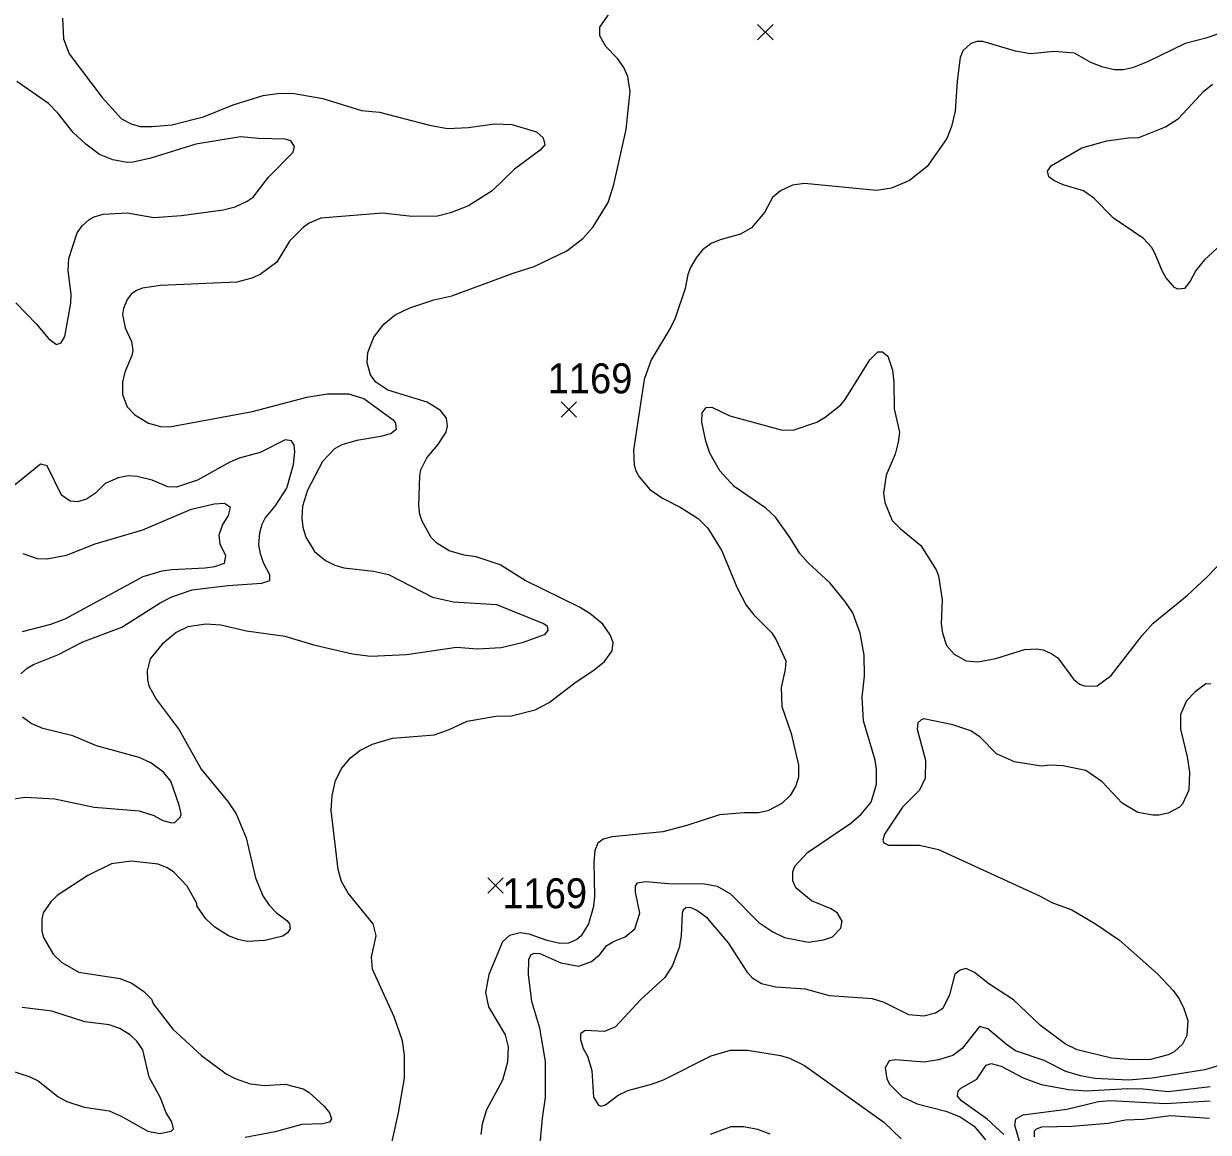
# Model space of a CAD drawing. Extents: x 265 to 291.4, y 7731.5 to 7759.6.
# Drawn here: x 282.891 to 286.049, y 7740.103 to 7743.06 of the extents above; entities that cross this region are included whole.
import ezdxf
from ezdxf.enums import TextEntityAlignment as Align

# ---------------------------------------------------------------- set-up
doc = ezdxf.new("R2010")
doc.units = 0
doc.header["$LTSCALE"] = 0.032
for name, color, linetype, lineweight in [('1', 7, 'Continuous', 25), ('2', 7, 'Continuous', 13), ('21', 7, 'Continuous', 25), ('61', 7, 'Continuous', 13)]:
    doc.layers.add(name, color=color, linetype=linetype, lineweight=lineweight)

msp = doc.modelspace()

# ---------------------------------------------------------------- linework, layer by layer
at = {"layer": '1'}
for points in [[(282.8879, 7741.4391), (282.9627, 7741.4582), (283.0009, 7741.4725), (283.2093, 7741.5855), (283.2602, 7741.6006), (283.2857, 7741.6046), (283.3748, 7741.6085), (283.4003, 7741.6125), (283.4257, 7741.6213), (283.4297, 7741.6404), (283.4145, 7741.6714), (283.4122, 7741.6968), (283.4209, 7741.7223), (283.4368, 7741.7478), (283.4424, 7741.7692), (283.4265, 7741.7803), (283.3987, 7741.7788), (283.335, 7741.7636), (283.2077, 7741.7088), (283.0805, 7741.6722), (283.0041, 7741.6419), (282.9532, 7741.6316), (282.9277, 7741.6324), (282.8895, 7741.6459)], [(285.4391, 7740.3859), (285.3929, 7740.327), (285.3683, 7740.3079), (285.3301, 7740.2968), (285.2919, 7740.2904), (285.2155, 7740.2968), (285.198, 7740.2944), (285.1877, 7740.2753), (285.1917, 7740.2459), (285.2004, 7740.2308), (285.233, 7740.1981), (285.2728, 7740.179), (285.3492, 7740.1599), (285.3874, 7740.1448), (285.4248, 7740.1194), (285.455, 7740.0836)], [(285.7087, 7740.2538), (285.669, 7740.2657), (285.6117, 7740.2952), (285.5353, 7740.3206), (285.5107, 7740.3373), (285.4613, 7740.3795), (285.4391, 7740.3859)], [(286.0779, 7740.2817), (286.0397, 7740.2697), (285.8997, 7740.2482), (285.836, 7740.2427), (285.7469, 7740.2467), (285.7087, 7740.2538)]]:
    msp.add_lwpolyline(points, dxfattribs=at)
at = {"layer": '2'}
for points in [[(282.9945, 7743.0746), (282.9969, 7743.0189), (283.012, 7742.9792), (283.0995, 7742.863), (283.1513, 7742.8057), (283.1775, 7742.7922), (283.2014, 7742.7859), (283.2332, 7742.7851), (283.2857, 7742.7898), (283.37, 7742.8113), (283.4496, 7742.8431), (283.5291, 7742.8686), (283.5737, 7742.8741), (283.6118, 7742.8734), (283.6882, 7742.8598), (283.7916, 7742.828), (283.8394, 7742.824), (283.973, 7742.789), (284.0207, 7742.7803), (284.0764, 7742.7827), (284.1464, 7742.793), (284.1926, 7742.7906), (284.2578, 7742.7715), (284.2761, 7742.7556), (284.28, 7742.7365), (284.2681, 7742.7222), (284.1989, 7742.6721), (284.1401, 7742.614), (284.0764, 7742.5743), (284.0287, 7742.5552), (283.9937, 7742.5464), (283.9269, 7742.5456), (283.8473, 7742.5544), (283.6834, 7742.5408), (283.6516, 7742.5281), (283.6365, 7742.517), (283.5991, 7742.4796), (283.5657, 7742.4239), (283.5212, 7742.3905), (283.4989, 7742.381), (283.4591, 7742.3706), (283.2555, 7742.3611), (283.2077, 7742.3547), (283.1918, 7742.3483), (283.1775, 7742.338), (283.1664, 7742.3245), (283.1568, 7742.2998), (283.1544, 7742.2839), (283.1616, 7742.2489), (283.1783, 7742.2123), (283.1815, 7742.1885), (283.1791, 7742.1749), (283.16, 7742.1304), (283.1544, 7742.1041), (283.1544, 7742.0707), (283.1664, 7742.0381), (283.1871, 7742.0166), (283.2237, 7741.9943), (283.2555, 7741.9856), (283.2793, 7741.9848), (283.5005, 7742.0254), (283.6453, 7742.0636), (283.7009, 7742.0723), (283.7566, 7742.0723), (283.7972, 7742.0604), (283.8759, 7742.0031), (283.8823, 7741.9944), (283.8839, 7741.9776), (283.8704, 7741.9673), (283.8425, 7741.9585), (283.7789, 7741.9482), (283.7391, 7741.9363), (283.7192, 7741.9259), (283.6874, 7741.8925), (283.6476, 7741.8154), (283.6341, 7741.7732), (283.6325, 7741.7414), (283.6349, 7741.7175), (283.6429, 7741.6905), (283.6659, 7741.6523), (283.6954, 7741.6284), (283.72, 7741.6157), (283.7439, 7741.6085)], [(283.8179, 7740.5704), (283.8306, 7740.6277), (283.8226, 7740.6595), (283.7558, 7740.7407), (283.7383, 7740.7725), (283.7288, 7740.8043), (283.7105, 7740.9618), (283.7129, 7741.0016), (283.7224, 7741.0414), (283.7391, 7741.0748), (283.7622, 7741.1018), (283.7869, 7741.1217), (283.8211, 7741.1384), (283.8744, 7741.1543), (283.9857, 7741.1631), (284.0255, 7741.1774), (284.0732, 7741.1997), (284.1496, 7741.2132), (284.191, 7741.214), (284.2546, 7741.2299), (284.292, 7741.2498), (284.3604, 7741.3023), (284.4121, 7741.3365), (284.4392, 7741.3587), (284.4598, 7741.3874), (284.4622, 7741.4097), (284.4543, 7741.4296), (284.4344, 7741.4582), (284.4002, 7741.4868), (284.3723, 7741.5035), (284.2276, 7741.5751), (284.1607, 7741.6165), (284.0971, 7741.638), (284.0653, 7741.6427), (284.0255, 7741.6539), (283.9921, 7741.6746), (283.977, 7741.6897), (283.9531, 7741.7334), (283.9467, 7741.7509), (283.9444, 7741.7748), (283.9467, 7741.8544), (283.9499, 7741.8703), (283.9658, 7741.9021), (283.9945, 7741.9363), (284.0167, 7741.9705), (284.0207, 7741.9864), (284.0183, 7742.0079), (284.0024, 7742.0286), (283.9666, 7742.0508), (283.8616, 7742.0826), (283.8298, 7742.1041), (283.8155, 7742.1232), (283.8067, 7742.155), (283.8083, 7742.1829), (283.8242, 7742.2235), (283.8505, 7742.2585), (283.8815, 7742.2831), (283.9205, 7742.3022), (283.9841, 7742.3229), (284.0319, 7742.334), (284.1957, 7742.3945), (284.2514, 7742.412), (284.3389, 7742.4541), (284.3811, 7742.4868), (284.4089, 7742.5178), (284.4487, 7742.583), (284.4646, 7742.6307), (284.4972, 7742.7771), (284.5076, 7742.8789), (284.5012, 7742.9187), (284.4908, 7742.9426), (284.4741, 7742.9664), (284.4431, 7742.9991), (284.4272, 7743.0269), (284.4272, 7743.05), (284.4535, 7743.0889)], [(286.1463, 7743.0563), (286.0429, 7743.0213), (285.9872, 7743.007), (285.8869, 7742.9577), (285.8472, 7742.9418), (285.8233, 7742.9362), (285.7994, 7742.9362), (285.7676, 7742.9434), (285.7358, 7742.9561), (285.6928, 7742.9807), (285.6387, 7742.9855), (285.5751, 7742.9791), (285.5353, 7742.9863), (285.4478, 7743.0126), (285.4319, 7743.0126), (285.416, 7743.007), (285.3945, 7742.9871), (285.3874, 7742.9696), (285.3794, 7742.906), (285.3746, 7742.8264), (285.3643, 7742.7851), (285.3516, 7742.7533), (285.2999, 7742.6785), (285.2521, 7742.6411), (285.2044, 7742.6212), (285.1646, 7742.6148), (284.9721, 7742.6339), (284.9403, 7742.6291), (284.9085, 7742.614), (284.887, 7742.5965), (284.8663, 7742.556), (284.8313, 7742.5154), (284.8019, 7742.4987), (284.7478, 7742.4836), (284.7239, 7742.4732), (284.7009, 7742.4565), (284.6834, 7742.4351), (284.6682, 7742.4096), (284.6611, 7742.3905), (284.6547, 7742.3539), (284.6277, 7742.2744), (284.6165, 7742.2505), (284.564, 7742.163), (284.5449, 7742.1105), (284.5163, 7741.9228), (284.5187, 7741.883), (284.5227, 7741.8671), (284.5314, 7741.8512), (284.56, 7741.8178), (284.5935, 7741.7947), (284.6412, 7741.7708), (284.6889, 7741.7398), (284.7144, 7741.7143), (284.7518, 7741.6539), (284.7923, 7741.5568), (284.817, 7741.5091), (284.8377, 7741.4837), (284.8846, 7741.4359), (284.8973, 7741.4168), (284.9228, 7741.3604), (284.9212, 7741.3373), (284.9101, 7741.2896), (284.9117, 7741.2386), (284.9371, 7741.1671), (284.9562, 7741.0827), (284.9562, 7741.0509), (284.949, 7741.027), (284.9339, 7741.0016), (284.9125, 7740.9801), (284.8751, 7740.961), (284.8496, 7740.9554), (284.8114, 7740.9554), (284.7462, 7740.9499), (284.6587, 7740.9212), (284.5951, 7740.9045), (284.4598, 7740.891), (284.436, 7740.8854), (284.4216, 7740.8743), (284.4137, 7740.8552), (284.4105, 7740.8234), (284.4129, 7740.7327), (284.4097, 7740.7057)], [(282.8696, 7742.3157), (282.9245, 7742.2584), (282.9564, 7742.2203), (282.9778, 7742.2043), (282.9906, 7742.2083), (283.0001, 7742.2258), (283.016, 7742.3141), (283.0176, 7742.338), (283.0097, 7742.4016), (283.0112, 7742.4335), (283.0335, 7742.5019), (283.047, 7742.521), (283.0645, 7742.5369), (283.0789, 7742.5448), (283.1027, 7742.552), (283.1664, 7742.5552), (283.238, 7742.5432), (283.3112, 7742.548), (283.4225, 7742.5631), (283.4543, 7742.5711), (283.4862, 7742.5862), (283.5021, 7742.5973), (283.5434, 7742.6506), (283.6094, 7742.7174), (283.6126, 7742.7318), (283.6031, 7742.7477), (283.588, 7742.7517), (283.5164, 7742.7532), (283.4687, 7742.758), (283.3493, 7742.7381), (283.23, 7742.7015), (283.1823, 7742.6904), (283.1664, 7742.6896), (283.1282, 7742.6968), (283.0932, 7742.7111), (283.0566, 7742.7381), (283.0224, 7742.7699), (282.9826, 7742.8201), (282.9564, 7742.8471), (282.8728, 7742.9052)], [(286.0922, 7742.4788), (286.0389, 7742.4303), (286.0158, 7742.4016), (286.0007, 7742.373), (285.9856, 7742.3531), (285.9681, 7742.3515), (285.9593, 7742.3563), (285.9362, 7742.3826), (285.9267, 7742.3985), (285.9068, 7742.4478), (285.8973, 7742.4637), (285.8766, 7742.4868), (285.7962, 7742.5408), (285.7437, 7742.5941), (285.7167, 7742.614), (285.6626, 7742.6299), (285.6372, 7742.6411), (285.6236, 7742.6514), (285.6204, 7742.6665), (285.6308, 7742.6816), (285.7119, 7742.7286), (285.7787, 7742.7469), (285.836, 7742.7556), (285.8639, 7742.7564), (285.9355, 7742.7843), (285.9697, 7742.8065), (286.0373, 7742.8797), (286.0603, 7742.898)], [(284.9498, 7740.7558), (284.9411, 7740.7741), (284.9411, 7740.7979), (284.9467, 7740.813), (284.9801, 7740.8496), (285.0962, 7740.9276), (285.1233, 7740.9515), (285.1503, 7740.9841), (285.1646, 7741.0318), (285.1646, 7741.0716), (285.1606, 7741.0955), (285.1296, 7741.2005), (285.1264, 7741.2641), (285.1328, 7741.3198), (285.132, 7741.3755), (285.1209, 7741.4343), (285.101, 7741.4884), (285.0803, 7741.5202), (285.0413, 7741.568), (284.9825, 7741.6221), (284.9602, 7741.6467), (284.9347, 7741.6889), (284.895, 7741.7438), (284.8695, 7741.7676), (284.7852, 7741.8257), (284.747, 7741.8671), (284.7199, 7741.9148), (284.7096, 7741.9466), (284.6985, 7741.9975), (284.6993, 7742.0222), (284.7104, 7742.0365), (284.7255, 7742.0373), (284.7733, 7742.0142), (284.9101, 7741.9768), (284.9419, 7741.976), (285.0055, 7741.9967), (285.0278, 7742.0102), (285.0692, 7742.0437), (285.0811, 7742.0572), (285.1463, 7742.163), (285.1678, 7742.1845), (285.1805, 7742.1845), (285.1949, 7742.1733), (285.2068, 7742.136), (285.2108, 7742.1041), (285.2116, 7742.0325), (285.2259, 7741.9705), (285.2227, 7741.9434), (285.2139, 7741.9116), (285.1901, 7741.8559), (285.1829, 7741.8082), (285.1869, 7741.7828), (285.206, 7741.735), (285.2275, 7741.7135), (285.2824, 7741.6682), (285.3237, 7741.603), (285.3301, 7741.5871), (285.3396, 7741.5234), (285.3372, 7741.4598), (285.3404, 7741.4343), (285.3508, 7741.4017), (285.3714, 7741.3787), (285.4033, 7741.3603), (285.4351, 7741.358), (285.4828, 7741.3667), (285.5592, 7741.3906), (285.591, 7741.393), (285.6085, 7741.3898), (285.6324, 7741.3794), (285.6483, 7741.3683), (285.6896, 7741.3118), (285.7056, 7741.2983), (285.7215, 7741.2935), (285.7525, 7741.2943), (285.7899, 7741.3214), (285.8726, 7741.428), (285.902, 7741.4614), (285.9927, 7741.5353), (286.0444, 7741.5831), (286.0938, 7741.6348)], [(283.518, 7741.6698), (283.5204, 7741.7016), (283.5267, 7741.7255), (283.5347, 7741.7414), (283.5609, 7741.7732), (283.5927, 7741.8209), (283.6102, 7741.8846), (283.6134, 7741.918), (283.6118, 7741.9355), (283.6047, 7741.9474), (283.588, 7741.9498), (283.5212, 7741.9164), (283.4655, 7741.9013), (283.44, 7741.8901), (283.3541, 7741.8424), (283.2984, 7741.8241), (283.2746, 7741.8249), (283.2332, 7741.8424), (283.1934, 7741.852), (283.1696, 7741.8543), (283.1425, 7741.8488), (283.1075, 7741.8337), (283.0821, 7741.8082), (283.0582, 7741.7915), (283.0343, 7741.7843), (283.0144, 7741.7867), (282.9914, 7741.8026), (282.9532, 7741.8806), (282.9357, 7741.8854), (282.7837, 7741.7621)], [(283.4353, 7741.5616), (283.5259, 7741.568), (283.5474, 7741.5751), (283.5474, 7741.5903), (283.5299, 7741.6221), (283.5219, 7741.6459), (283.518, 7741.6698)], [(283.7439, 7741.6085), (283.8234, 7741.5998), (283.8632, 7741.591), (283.981, 7741.5306), (284.0366, 7741.5178), (284.1512, 7741.5107), (284.2769, 7741.4606)], [(282.8832, 7741.3262), (282.8999, 7741.3413), (282.9166, 7741.3508), (282.9834, 7741.3778), (283.0486, 7741.4113), (283.1521, 7741.4502), (283.2547, 7741.5155), (283.2857, 7741.5314), (283.3398, 7741.5497), (283.4353, 7741.5616)], [(284.2769, 7741.4606), (284.2864, 7741.4542), (284.288, 7741.4415), (284.2785, 7741.4303), (284.2196, 7741.4089), (284.1639, 7741.3953), (284.1003, 7741.3914), (284.0446, 7741.3961), (283.911, 7741.3771), (283.8155, 7741.3723), (283.7678, 7741.3786), (283.6675, 7741.4017), (283.588, 7741.4256), (283.4846, 7741.4399), (283.4162, 7741.4558), (283.3764, 7741.4582), (283.3287, 7741.451), (283.2968, 7741.4359), (283.2602, 7741.4049), (283.2276, 7741.3659), (283.2197, 7741.3341), (283.2205, 7741.3102), (283.2244, 7741.2943), (283.2435, 7741.2585), (283.3056, 7741.1766), (283.3636, 7741.0716), (283.4352, 7740.9857), (283.4575, 7740.9523), (283.4838, 7740.8886), (283.5092, 7740.782), (283.5283, 7740.7343), (283.545, 7740.7089), (283.5649, 7740.689), (283.592, 7740.6683), (283.5991, 7740.6595), (283.6015, 7740.646), (283.5943, 7740.6357), (283.5816, 7740.6269), (283.5339, 7740.615), (283.4862, 7740.6126), (283.4623, 7740.6174), (283.4368, 7740.6277), (283.4002, 7740.6508), (283.3764, 7740.6723), (283.3525, 7740.7073), (283.3525, 7740.7136), (283.327, 7740.7598), (283.2905, 7740.7979), (283.273, 7740.8091), (283.2491, 7740.8186), (283.1775, 7740.8266), (283.125, 7740.8194), (283.0614, 7740.7884), (282.9802, 7740.7351), (282.9627, 7740.7184), (282.9428, 7740.689), (282.9389, 7740.6707), (282.9389, 7740.6396), (282.9436, 7740.6229), (282.9691, 7740.5784), (282.9921, 7740.5561), (283.0375, 7740.5307), (283.1473, 7740.5139), (283.1791, 7740.5012), (283.2109, 7740.4789), (283.2316, 7740.4583), (283.2364, 7740.4455), (283.2881, 7740.3787), (283.3652, 7740.3079), (283.4305, 7740.2594), (283.4543, 7740.2467), (283.4941, 7740.2331), (283.5339, 7740.2284), (283.588, 7740.2315), (283.6357, 7740.2196), (283.6516, 7740.2093), (283.6922, 7740.1735), (283.7065, 7740.1552), (283.7113, 7740.1393), (283.7057, 7740.1305), (283.6882, 7740.1258), (283.6325, 7740.1242), (283.5609, 7740.1051), (283.4814, 7740.0892)], [(286.0556, 7741.2983), (286.0428, 7741.2991), (286.0142, 7741.2784), (285.9911, 7741.2538), (285.9752, 7741.218), (285.9752, 7741.1782), (285.9927, 7741.105), (285.9991, 7741.0636), (285.9975, 7741.0159), (285.98, 7740.9793), (285.972, 7740.9706), (285.9426, 7740.9546), (285.9172, 7740.9491), (285.9013, 7740.9491), (285.8615, 7740.9562), (285.8193, 7740.9809), (285.766, 7741.0382), (285.7223, 7741.0684), (285.661, 7741.0803), (285.6276, 7741.0827), (285.6037, 7741.0795), (285.5321, 7741.0915), (285.4844, 7741.1129), (285.4407, 7741.1567), (285.416, 7741.1742), (285.3683, 7741.1901), (285.2903, 7741.206), (285.2832, 7741.2036), (285.2744, 7741.1949), (285.2728, 7741.1782), (285.2951, 7741.0955), (285.2943, 7741.0477), (285.2792, 7741.0159), (285.2338, 7740.9706), (285.1861, 7740.8982), (285.1813, 7740.8823), (285.1837, 7740.8751), (285.1965, 7740.8695), (285.2792, 7740.8695), (285.3301, 7740.8576), (285.5991, 7740.7344), (285.6316, 7740.716), (285.6849, 7740.6969), (285.7485, 7740.6595), (285.8122, 7740.6158), (285.914, 7740.5259), (285.9553, 7740.4813), (285.9712, 7740.4591), (285.984, 7740.4336), (285.9943, 7740.4018), (285.9919, 7740.362), (285.9808, 7740.3382), (285.9585, 7740.3183), (285.9426, 7740.3103), (285.8949, 7740.2976), (285.8472, 7740.2968), (285.7915, 7740.3016), (285.6992, 7740.3238), (285.6682, 7740.3389), (285.6022, 7740.3883), (285.5298, 7740.4567), (285.4637, 7740.4996), (285.4256, 7740.5299), (285.4033, 7740.5402), (285.3874, 7740.5362), (285.3738, 7740.5251), (285.3595, 7740.4702), (285.3412, 7740.4336), (285.3221, 7740.4209), (285.2903, 7740.4129)], [(282.8466, 7740.9896), (282.8943, 7740.9968), (282.9739, 7740.9928), (283.0789, 7740.9706), (283.1982, 7740.961), (283.238, 7740.9483), (283.2618, 7740.9348), (283.2857, 7740.9284), (283.2937, 7740.9292), (283.3088, 7740.9443), (283.3103, 7740.9523), (283.3056, 7740.9761), (283.2833, 7741.0398), (283.2642, 7741.0628), (283.23, 7741.0883), (283.1982, 7741.1026), (283.0852, 7741.1344), (283.0216, 7741.1607), (282.9421, 7741.1798), (282.9102, 7741.1933), (282.8871, 7741.2108)], [(284.2681, 7740.0725), (284.2737, 7740.1409), (284.2824, 7740.1966), (284.2824, 7740.292), (284.2665, 7740.3811), (284.2458, 7740.4527), (284.2363, 7740.5243), (284.2379, 7740.5641), (284.2426, 7740.5768), (284.2514, 7740.5808), (284.2673, 7740.58), (284.323, 7740.5553), (284.3707, 7740.5466), (284.4042, 7740.5593), (284.4272, 7740.5776), (284.4455, 7740.6015), (284.463, 7740.6126), (284.4948, 7740.6245), (284.5203, 7740.646), (284.5338, 7740.6882), (284.5219, 7740.7439), (284.5219, 7740.7598), (284.5274, 7740.7685), (284.5489, 7740.7725), (284.6205, 7740.7661), (284.7017, 7740.7669), (284.7398, 7740.7597), (284.7748, 7740.7391), (284.8512, 7740.6627), (284.8878, 7740.638), (284.9196, 7740.6229), (284.9833, 7740.6102), (285.023, 7740.6166), (285.0469, 7740.6245)], [(285.0469, 7740.6245), (285.0692, 7740.6476), (285.0731, 7740.6667), (285.0604, 7740.6874), (285.0437, 7740.6993), (284.9912, 7740.7208), (284.9498, 7740.7558)], [(284.4097, 7740.7057), (284.397, 7740.6595), (284.3771, 7740.6277), (284.3652, 7740.6174), (284.3437, 7740.6078), (284.3198, 7740.607), (284.2864, 7740.615)], [(284.8958, 7740.4901), (284.8576, 7740.4996), (284.8345, 7740.5132), (284.8218, 7740.5283), (284.7701, 7740.6086), (284.7136, 7740.6746), (284.6857, 7740.6953), (284.6683, 7740.7025), (284.6563, 7740.7017), (284.6491, 7740.6961), (284.646, 7740.6882), (284.6436, 7740.6277), (284.6388, 7740.5959), (284.6205, 7740.5482), (284.5998, 7740.5163), (284.5354, 7740.4567), (284.4686, 7740.3843), (284.4392, 7740.3724), (284.3874, 7740.3747), (284.3755, 7740.366), (284.3755, 7740.3509), (284.3827, 7740.327), (284.3938, 7740.3063), (284.4057, 7740.2682), (284.4097, 7740.1974), (284.4232, 7740.1759), (284.4304, 7740.1735), (284.4423, 7740.1767), (284.4757, 7740.2021), (284.5012, 7740.2148), (284.5648, 7740.2315), (284.5967, 7740.2435), (284.7239, 7740.3071), (284.7748, 7740.3222), (284.821, 7740.3222), (284.9085, 7740.3087), (284.9324, 7740.3008), (284.9721, 7740.2817), (285.1845, 7740.1305), (285.2307, 7740.086)], [(284.2864, 7740.615), (284.2387, 7740.6317), (284.2148, 7740.6357), (284.1862, 7740.6285), (284.1671, 7740.611), (284.1305, 7740.5243), (284.1217, 7740.4766), (284.1297, 7740.4376), (284.1742, 7740.3636), (284.1822, 7740.3318), (284.1806, 7740.2904), (284.1671, 7740.2427), (284.1249, 7740.1632), (284.113, 7740.125), (284.1098, 7740.0979)], [(283.8903, 7740.1552), (283.9062, 7740.2475), (283.9062, 7740.3095), (283.9006, 7740.3477), (283.8783, 7740.4113), (283.8203, 7740.5386), (283.8179, 7740.5704)], [(285.2903, 7740.4129), (285.2505, 7740.4169), (285.1853, 7740.4495), (285.1535, 7740.4591), (285.0389, 7740.4678), (284.9753, 7740.4853), (284.8958, 7740.4901)], [(282.783, 7740.2912), (282.9055, 7740.2522), (282.9293, 7740.2403), (282.9818, 7740.1989), (283.0057, 7740.1854), (283.0518, 7740.1703), (283.1186, 7740.1608), (283.1505, 7740.1464), (283.2221, 7740.1067), (283.2539, 7740.1003), (283.2841, 7740.1067), (283.2897, 7740.113), (283.2857, 7740.1313), (283.2706, 7740.1552), (283.2555, 7740.195), (283.2252, 7740.2507), (283.2085, 7740.323), (283.1926, 7740.3469), (283.1759, 7740.3628), (283.1473, 7740.3803), (283.1186, 7740.3899), (283.0534, 7740.3978), (282.9659, 7740.4264), (282.8864, 7740.436)], [(285.5043, 7740.0979), (285.4597, 7740.1385), (285.3913, 7740.187), (285.3802, 7740.1997), (285.3826, 7740.2141), (285.3897, 7740.2212), (285.4319, 7740.2451), (285.4566, 7740.2825), (285.4701, 7740.2872), (285.4971, 7740.2801), (285.556, 7740.2483), (285.6037, 7740.2308), (285.6769, 7740.218), (285.7247, 7740.214), (285.8344, 7740.2204), (285.8758, 7740.2196), (285.9426, 7740.2125), (286.054, 7740.2252)], [(286.054, 7740.1862), (285.9347, 7740.179), (285.7883, 7740.1878), (285.7565, 7740.1846), (285.6722, 7740.1639), (285.5544, 7740.1488), (285.5353, 7740.1385), (285.5329, 7740.1234), (285.5568, 7740.0406)], [(283.8648, 7740.0438), (283.8903, 7740.1552)], [(285.5854, 7740.0916), (285.5854, 7740.1075), (285.591, 7740.113), (285.6053, 7740.1178), (285.6849, 7740.1194), (285.7819, 7740.1281), (285.8281, 7740.1369), (285.8758, 7740.1385), (285.9474, 7740.148), (286.0524, 7740.1409)], [(284.8814, 7740.0987), (284.848, 7740.1106), (284.8098, 7740.1178), (284.7764, 7740.1178), (284.7208, 7740.0979)]]:
    msp.add_lwpolyline(points, dxfattribs=at)
at = {"layer": '21'}
for p, q in [((284.8474, 7743.0574), (284.8886, 7743.0162)), ((284.8886, 7743.0574), (284.8474, 7743.0162)), ((284.3237, 7742.0517), (284.3649, 7742.0105)), ((284.3649, 7742.0517), (284.3237, 7742.0105)), ((284.128, 7740.7822), (284.1692, 7740.741)), ((284.1692, 7740.7822), (284.128, 7740.741))]:
    msp.add_line(p, q, dxfattribs=at)

# ---------------------------------------------------------------- texts
at = {"layer": '61', "width": 0.95}
for p in [(284.4007, 7742.074), (284.2798, 7740.7009)]:
    msp.add_text('1169', height=0.08, dxfattribs=at).set_placement(p, align=Align.CENTER)

doc.saveas('drawing.dxf')
